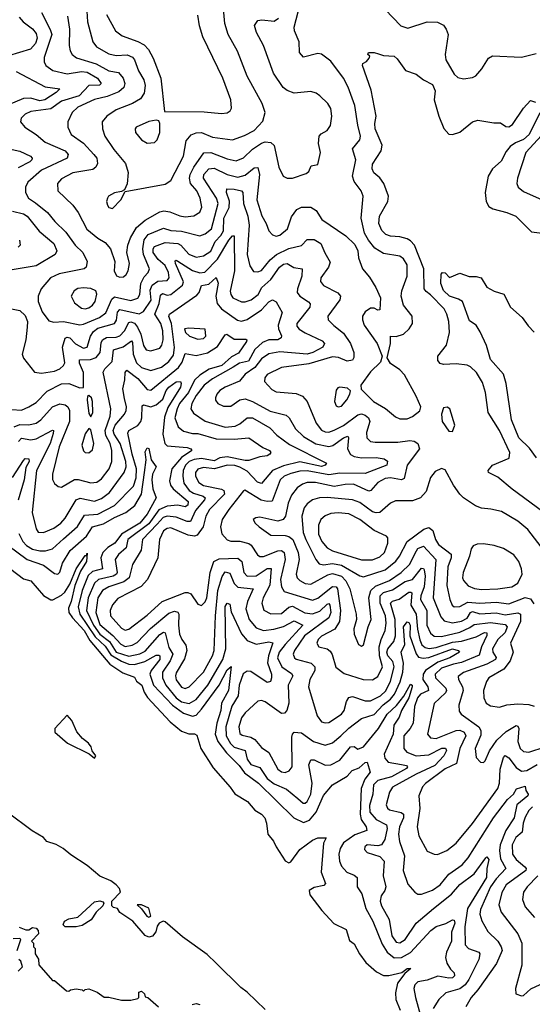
# Model space of a CAD drawing. Extents: x 1933546 to 2138868, y 524910 to 667279.
# Tile 290 of 466: x 2033794 to 2036614, y 623048 to 628466. Entities that reach past the tile are written whole.
import ezdxf

# ---------------------------------------------------------------- set-up
doc = ezdxf.new("R2010")
doc.units = 0

msp = doc.modelspace()

# ---------------------------------------------------------------- linework, layer by layer
at = {"layer": '0CON10XD'}
for points in [[(2034305, 627427.5), (2034350, 627475), (2034375, 627520), (2034595, 627562), (2034625, 627581.4), (2034696.2, 627715), (2034709.7, 627800.3), (2034737.8, 627832.2), (2034765.9, 627844.1), (2034795, 627845.3), (2034855, 627820.7), (2034965.3, 627804.7), (2035031.8, 627828.2), (2035085, 627856.8), (2035131.6, 627908.4), (2035143.9, 627955), (2035128, 628005), (2035045.9, 628155.9), (2034992.6, 628292.6), (2034940.8, 628385), (2034922, 628445), (2034900, 628685)], [(2033913.6, 628505), (2033962.7, 628412.7), (2033970.2, 628385), (2033929.1, 628259.1), (2033928.5, 628235), (2033937.9, 628215), (2033976.1, 628186.1), (2034055, 628168.6), (2034135, 628180.4), (2034165, 628177.7), (2034223.1, 628145), (2034243.2, 628115), (2034234.2, 628105.8), (2034175, 628103.3), (2034122.3, 628047.7), (2034025, 628017.9), (2033964.9, 627975.1), (2033855, 627961.8), (2033825, 627946.2), (2033801.9, 627925), (2033798.6, 627905), (2033822.9, 627875), (2033884.7, 627834.7), (2033935, 627791.6), (2034044.4, 627745), (2034060.4, 627725), (2034055.2, 627704.8), (2033915, 627638.9), (2033838.7, 627571.3), (2033826.5, 627545), (2033826.7, 627515), (2033843.3, 627485), (2033881.7, 627458.3), (2033946.9, 627405), (2033987.1, 627355), (2034047.8, 627297.8), (2034098.8, 627225), (2034142.3, 627185), (2034165.4, 627135), (2034160.5, 627105), (2034149.2, 627095), (2034012.2, 627067.8), (2033963.9, 627046.1), (2033912.7, 626985), (2033896.5, 626945), (2033896.5, 626915), (2033918.7, 626858.7), (2033955, 626810), (2033982.5, 626802.5), (2034035, 626805.8), (2034125, 626786.9), (2034145, 626790), (2034232.9, 626827.1), (2034267.7, 626852.3), (2034301.7, 626928.3), (2034315, 626941.9), (2034405, 626920.4), (2034445, 626933.9), (2034455.5, 626954.5), (2034460.3, 627015), (2034479, 627051), (2034501.1, 627075), (2034508.1, 627095), (2034475.7, 627175), (2034470.9, 627205), (2034479.7, 627255), (2034500.9, 627285), (2034585, 627319), (2034626.5, 627306.5), (2034685, 627303.4), (2034785, 627276.9), (2034815, 627288.1), (2034848.9, 627315), (2034885.5, 627455), (2034876.7, 627485), (2034804.8, 627595), (2034807.8, 627615), (2034835.2, 627644.8), (2034865, 627649.4), (2034935, 627614.8), (2034995, 627600.4), (2035035, 627610.2), (2035085, 627651.8), (2035105, 627653.3), (2035113.8, 627613.8), (2035098.7, 627475), (2035126.8, 627386.8), (2035150, 627345), (2035165.6, 627305), (2035185, 627282), (2035205, 627275.7), (2035225, 627280), (2035266.9, 627315), (2035288.9, 627381.1), (2035318.7, 627421.3), (2035345.3, 627434.7), (2035395, 627433.8), (2035425.8, 627415.8), (2035457, 627367), (2035587.6, 627277.6), (2035638.3, 627228.3), (2035654.4, 627195), (2035658.6, 627155), (2035680, 627095), (2035718.8, 627048.8), (2035753, 626993), (2035779.2, 626935), (2035775, 626868.8), (2035765, 626867.5), (2035745, 626879.4), (2035725, 626878.6), (2035695, 626859.2), (2035680, 626835), (2035679.4, 626815), (2035689.5, 626785), (2035760.8, 626685), (2035787.5, 626615), (2035779.1, 626580.9), (2035725, 626527.8), (2035671.2, 626455), (2035672.7, 626432.7), (2035715, 626391.5), (2035741.1, 626365), (2035807, 626327), (2035860.8, 626280.8), (2035885, 626269.5), (2035925, 626270), (2035955, 626282.9), (2035995.5, 626314.5), (2036001.4, 626335), (2035975.8, 626395), (2035911.3, 626511.3), (2035885, 626538.6), (2035834, 626575), (2035816.2, 626605), (2035834.3, 626685), (2035834.4, 626725.6), (2035865, 626722.5), (2035905, 626736.2), (2035936.2, 626765), (2035956, 626795), (2035953.8, 626835), (2035905.5, 626895.5), (2035893.5, 626945), (2035896.4, 626975), (2035925.9, 627055), (2035925, 627118), (2035905, 627150.5), (2035885.2, 627165.2), (2035795, 627179.1), (2035748.3, 627208.3), (2035713.2, 627253.2), (2035691.9, 627291.9), (2035672, 627375), (2035684.6, 627495), (2035673.6, 627525), (2035634.7, 627575), (2035624.2, 627605), (2035643.1, 627695), (2035624.5, 627755), (2035664.6, 627805), (2035669.1, 627825), (2035654.2, 627885), (2035638.8, 627995), (2035601.2, 628095), (2035575.3, 628145), (2035505, 628237.8), (2035455, 628277.3), (2035435, 628280.4), (2035355, 628260.8), (2035334.3, 628285), (2035331.1, 628345), (2035306.7, 628405), (2035304.6, 628425), (2035347.5, 628595)], [(2034163.3, 628513.3), (2034167.2, 628455), (2034195.9, 628345), (2034216.5, 628316.5), (2034285, 628278.4), (2034325, 628269.3), (2034385, 628273.5), (2034415, 628260.3), (2034426.7, 628245), (2034448.1, 628185), (2034478, 628135), (2034484, 628105), (2034478.6, 628061.4), (2034458.3, 628031.7), (2034415, 628005.9), (2034325, 627969.6), (2034273.3, 627935), (2034247.5, 627905), (2034250.5, 627865), (2034263.1, 627825), (2034311.5, 627751.5), (2034376.4, 627675), (2034390.8, 627625), (2034386.4, 627563.6), (2034370, 627530), (2034355, 627520), (2034315, 627513.8), (2034282.5, 627495), (2034276.7, 627485), (2034271.2, 627465), (2034276.7, 627445), (2034285, 627432.5), (2034305, 627427.5)], [(2035805, 628522.9), (2035891.9, 628431.9), (2035929.3, 628419.3), (2036035, 628454.7), (2036092.4, 628452.4), (2036125.3, 628435.3), (2036140.5, 628415), (2036151.5, 628385), (2036134.4, 628275), (2036138.1, 628245), (2036185, 628166.7), (2036205, 628148.9), (2036235, 628141.1), (2036285, 628148.6), (2036302.7, 628157.3), (2036336.9, 628195), (2036372.5, 628255), (2036395, 628267.5), (2036555, 628260.6), (2036635, 628280.8)], [(2033790.5, 628480.5), (2033813.9, 628453.9), (2033865.1, 628415.1), (2033885, 628390), (2033890.2, 628365), (2033881.6, 628335), (2033852.8, 628305), (2033732.1, 628267.9)], [(2034060, 627905), (2034058.5, 627875), (2034077.5, 627835), (2034145, 627786.5), (2034202.8, 627725), (2034217.8, 627705), (2034221.6, 627675), (2034213.8, 627655), (2034197.2, 627642.8), (2034086.1, 627623.9), (2034025, 627591.2), (2034002.5, 627565), (2034003.6, 627525), (2034086.8, 627445), (2034115.4, 627405), (2034164.1, 627314.1), (2034224.4, 627264.4), (2034265, 627240), (2034293.1, 627205), (2034316.9, 627135), (2034314.4, 627085), (2034326.8, 627056.8), (2034345, 627048.6), (2034365, 627051.4), (2034380.8, 627065), (2034391.1, 627085), (2034397.8, 627125), (2034384.5, 627185), (2034390, 627225), (2034404.4, 627265.6), (2034437.1, 627322.9), (2034485, 627363.8), (2034565, 627408.8), (2034586.3, 627413.7), (2034619.5, 627409.5), (2034675, 627386.6), (2034705, 627381.9), (2034752.6, 627387.4), (2034785, 627406.7), (2034795.9, 627435), (2034787.5, 627485), (2034769.4, 627525), (2034734.3, 627565), (2034728.1, 627595), (2034731.9, 627615), (2034752.7, 627655), (2034806.6, 627733.4), (2034845, 627736.3), (2034935, 627700.2), (2034985, 627690.5), (2035025, 627705.7), (2035075.4, 627754.6), (2035125, 627787), (2035145, 627794.3), (2035175, 627791.2), (2035195, 627774.3), (2035220, 627655), (2035244.2, 627605), (2035265, 627594.4), (2035295, 627594.4), (2035370.3, 627619.7), (2035385, 627631.2), (2035398.3, 627661.7), (2035435, 627670), (2035448.6, 627735), (2035438.5, 627785), (2035441.9, 627825), (2035452, 627838), (2035485, 627856), (2035503.6, 627883.6), (2035512.2, 627935), (2035506.7, 627976.7), (2035490, 628005), (2035445, 628046.9), (2035425, 628061.4), (2035395, 628071.4), (2035305, 628062.5), (2035265, 628077.1), (2035244, 628094), (2035191.4, 628171.4), (2035134.7, 628324.7), (2035096.6, 628395), (2035086.5, 628435), (2035105, 628462.2), (2035126.1, 628466.1), (2035195, 628458.2), (2035218.8, 628475)], [(2034056.5, 628485), (2034067.6, 628415), (2034066.3, 628323.7), (2034072.1, 628295), (2034083.5, 628275), (2034107, 628257), (2034215, 628223.3), (2034285, 628185.7), (2034338.1, 628175), (2034364, 628145), (2034372.8, 628115), (2034367.3, 628092.7), (2034340.5, 628069.5), (2034275, 628044.4), (2034205, 628026.8), (2034115, 627984.7), (2034082.9, 627955), (2034060, 627905)], [(2034271.9, 628495), (2034321.8, 628405), (2034357.4, 628377.4), (2034445, 628346.5), (2034478.4, 628328.4), (2034502.7, 628302.7), (2034528.2, 628255), (2034571.2, 628145), (2034590.9, 627960.9), (2034809.3, 627959.3), (2034905, 627950)], [(2034905, 627950), (2034935, 627954.5), (2034952.5, 627965), (2034959.8, 627980.2), (2034956.7, 628025), (2034912.3, 628145), (2034801.3, 628371.3), (2034783.4, 628433.4), (2034775, 628491.2)], [(2036055, 626951.6), (2036029.7, 626969.7), (2036020, 626985), (2036017.2, 627095), (2035966.4, 627226.4), (2035945, 627249.7), (2035925, 627260.8), (2035885, 627271.9), (2035835, 627274.2), (2035808.5, 627285), (2035785.9, 627305.9), (2035770, 627345), (2035773.6, 627385), (2035818.9, 627465), (2035823.4, 627495), (2035796.6, 627565), (2035775, 627595.5), (2035743, 627623), (2035732.7, 627645), (2035735, 627672), (2035783.6, 627745), (2035788.7, 627775), (2035750.6, 627865), (2035748.2, 627895), (2035755.9, 627935.9), (2035728, 628078), (2035680, 628215), (2035682.5, 628225), (2035703, 628237), (2035717.5, 628255), (2035720, 628265), (2035710, 628275), (2035713.9, 628286.1), (2035744, 628286), (2035768.3, 628278.3), (2035795, 628269.2), (2035855, 628266), (2035871.7, 628251.7), (2035916.4, 628186.4), (2035975, 628166), (2036015.5, 628135.5), (2036065, 628110), (2036079.1, 628075), (2036074.5, 628025), (2036100.6, 627935), (2036127.3, 627867.3), (2036155, 627835.8), (2036175, 627834.4), (2036215, 627848.2), (2036285, 627904.3), (2036313.9, 627913.9), (2036401.7, 627898.3), (2036439.3, 627899.3), (2036469.3, 627879.3), (2036485, 627876.7), (2036505, 627890), (2036565, 627979.2), (2036605, 628021.2), (2036631.7, 628011.7)], [(2033775, 628181.3), (2033935, 628097.4), (2034015.6, 628085), (2033995.4, 628065), (2033933.1, 628025), (2033905, 628019.6), (2033855, 628033.8), (2033815, 628033.1), (2033732.5, 627997.5)], [(2036655, 627954), (2036596.8, 627835), (2036565, 627807.7), (2036521.1, 627788.9), (2036491.9, 627768.1), (2036469.8, 627740.2), (2036442.6, 627687.4), (2036395, 627645.4), (2036371.4, 627605), (2036354.7, 627515), (2036360.8, 627465), (2036375, 627438.6), (2036396.2, 627425), (2036474, 627405), (2036524.2, 627385), (2036609.1, 627299.1), (2036715, 627286.7)], [(2034495, 627787.1), (2034535, 627791.4), (2034550.8, 627805), (2034564.4, 627845), (2034565.6, 627895.6), (2034560, 627910), (2034544.2, 627914.2), (2034505, 627906.4), (2034435.8, 627875), (2034428.6, 627865), (2034431.9, 627845), (2034465, 627805.8), (2034495, 627787.1)], [(2036665, 627829.3), (2036579.1, 627735), (2036532.7, 627595), (2036528.9, 627565), (2036537.1, 627545), (2036565, 627520.5), (2036685, 627467.5)], [(2033675, 627768.2), (2033795, 627743.1), (2033853.1, 627715), (2033862.5, 627705), (2033861.8, 627695), (2033850.5, 627685), (2033785, 627651.9)], [(2033705, 626884.8), (2033795, 626865.3), (2033825, 626838.9), (2033837, 626805), (2033836.2, 626775), (2033828.8, 626705), (2033808.2, 626625), (2033815, 626603.5), (2033876.6, 626526.6), (2033915, 626520.3), (2033985, 626531.7), (2034014.4, 626545), (2034035, 626563.3), (2034041.8, 626578.2), (2034030.4, 626665), (2034045, 626714.6), (2034055, 626718.9), (2034069.2, 626715), (2034102, 626682), (2034145, 626659.2), (2034165, 626663.8), (2034184.1, 626725), (2034199.4, 626750.6), (2034225, 626769), (2034315.2, 626794.8), (2034326.8, 626813.2), (2034332.5, 626857.5), (2034345, 626871.7), (2034451.7, 626848.3), (2034475, 626859.7), (2034517.1, 626922.9), (2034512, 626978), (2034523.1, 627005), (2034555, 627027.1), (2034605, 627031.3), (2034616.3, 627045), (2034613.1, 627075), (2034595, 627114), (2034556.5, 627146.5), (2034528.8, 627185), (2034528.2, 627205), (2034535, 627218.8), (2034595, 627240), (2034664.3, 627234.3), (2034680.9, 627225), (2034725, 627176.3), (2034765, 627158.9), (2034805, 627167.3), (2034845, 627193.4), (2034869.7, 627245), (2034901.5, 627278.5), (2034915.2, 627305), (2034918, 627375), (2034947.4, 627432.6), (2034948.4, 627468.4), (2034932.8, 627515), (2034933.9, 627536.1), (2034975, 627534.4), (2035014.1, 627524.1), (2035021.1, 627515), (2035024.8, 627455), (2035050.2, 627385), (2035057.2, 627335), (2035045.2, 627175), (2035061.1, 627111.1), (2035081.3, 627081.3), (2035105, 627079.4), (2035125, 627085.9), (2035172.5, 627145), (2035206.2, 627175), (2035275, 627207.2), (2035345, 627224.6), (2035375, 627256.5), (2035415, 627255.8), (2035450.8, 627235), (2035472.7, 627182.7), (2035502.7, 627132.7), (2035492.7, 627105), (2035450.9, 627045), (2035449.1, 627025), (2035465, 627003.5), (2035545, 626963.5), (2035560, 626945), (2035555.3, 626925), (2035490, 626835), (2035490.6, 626815), (2035523.2, 626783.2), (2035575, 626742.1), (2035613.9, 626685), (2035631.8, 626635), (2035632.4, 626607.6), (2035625, 626592.9), (2035595, 626587.5), (2035547.8, 626607.8), (2035515, 626611.2), (2035385, 626572), (2035235, 626553.2), (2035155, 626513.3), (2035143.1, 626495), (2035140.9, 626475), (2035181.1, 626431.1), (2035205, 626418.5), (2035315, 626410), (2035349.4, 626395), (2035375, 626364.4), (2035425, 626245.5), (2035455, 626207.5), (2035475, 626197.9), (2035495, 626196.6), (2035525, 626206.6), (2035575, 626233.8), (2035655, 626292.7), (2035675, 626296.9), (2035695, 626290.6), (2035713.9, 626275), (2035720.3, 626255), (2035702.6, 626195), (2035703.8, 626165), (2035724.2, 626145), (2035748.9, 626141.1), (2035875, 626141.9), (2035940.8, 626150.8), (2035965, 626146.9), (2035984.7, 626134.7), (2035993.1, 626105), (2035926.2, 626015), (2035908.8, 625941.2), (2035895, 625934.7), (2035835, 625945.9), (2035805, 625941.6), (2035765, 625918.8), (2035725.2, 625874.8), (2035715, 625872.1), (2035630.5, 625910.5), (2035585, 625909.4), (2035525, 625897.3), (2035420.8, 625919.2), (2035375, 625918.7), (2035349.8, 625910.2), (2035320.5, 625889.5), (2035290.2, 625849.8), (2035272, 625805), (2035256.9, 625735), (2035243.8, 625716.2), (2035215, 625706.8), (2035115, 625727.9), (2035092.5, 625725), (2035078.8, 625715), (2035088.8, 625695), (2035111.1, 625675), (2035175, 625630), (2035255, 625627.8), (2035275, 625622.3), (2035296.1, 625605), (2035326.9, 625535), (2035332.2, 625495), (2035314.7, 625415), (2035320.4, 625395), (2035335, 625379.6), (2035365, 625364.1), (2035395, 625360.3), (2035489.4, 625410.6), (2035515, 625418.1), (2035564.3, 625404.3), (2035589.1, 625379.1), (2035611, 625335), (2035645.5, 625195), (2035646.4, 625165), (2035633.1, 625115), (2035634.6, 625084.6), (2035657.9, 625027.9), (2035675, 625018), (2035685, 625026.7), (2035710.4, 625125), (2035727.8, 625165), (2035715.6, 625285), (2035725.9, 625325), (2035750.8, 625349.2), (2035829, 625381), (2035892.5, 625425), (2035940.5, 625469.5), (2035969, 625531), (2035983.8, 625556.2), (2036015, 625569.4), (2036082.8, 625495), (2036069.5, 625285), (2036110.5, 625180.5), (2036128.8, 625158.8), (2036175, 625147.2), (2036225, 625156.1), (2036255, 625173.3), (2036273.7, 625205), (2036285, 625209.1), (2036325, 625196.5), (2036415, 625201.9), (2036465, 625192.2), (2036535, 625202.4), (2036550, 625195), (2036548.7, 625155), (2036494.3, 625035), (2036508.4, 624985), (2036491.8, 624938.2), (2036457.7, 624892.3), (2036374.6, 624845), (2036361.8, 624825), (2036345.6, 624775.6), (2036347.3, 624735), (2036360.8, 624705), (2036385, 624690), (2036432.9, 624682.9), (2036474.6, 624695.4), (2036535, 624701.1), (2036595, 624697.5), (2036625, 624689.4)], [(2033755, 627413.3), (2033815, 627397.8), (2033835, 627385.9), (2033902.2, 627302.2), (2033982.8, 627235), (2033998.9, 627195), (2033990, 627175), (2033885, 627112.3), (2033663.8, 627075)], [(2034696.2, 627023.8), (2034651, 627125), (2034650, 627140), (2034655, 627143.6), (2034665, 627138.3), (2034745, 627086), (2034785.9, 627074.1), (2034813.2, 627076.8), (2034881.6, 627148.4), (2034945, 627252.7), (2034965, 627277.5), (2034975, 627277.5), (2034976.3, 627085), (2034953, 626973), (2034955, 626954.2), (2034966.2, 626936.2), (2035015, 626914.2), (2035035, 626913.7), (2035067.3, 626925), (2035105.7, 626954.3), (2035127.1, 626992.9), (2035175, 627035.7), (2035223.3, 627105), (2035245, 627120.2), (2035265, 627124.6), (2035302.6, 627102.6), (2035348.9, 627095), (2035346.1, 627055), (2035321.8, 626985), (2035321.2, 626965), (2035335, 626944.6), (2035383.1, 626913.1), (2035392.3, 626902.3), (2035390.7, 626885), (2035319.3, 626795), (2035319.1, 626779.1), (2035332.6, 626762.6), (2035365, 626742.6), (2035458.7, 626698.7), (2035470.5, 626685), (2035461.5, 626665), (2035406.2, 626635), (2035375, 626626.2), (2035225, 626638.6), (2035165, 626628.3), (2035125, 626599.3), (2035087.2, 626552.8), (2035035.3, 626515), (2035003.6, 626476.4), (2034925, 626444.1), (2034895.4, 626425), (2034878.5, 626405), (2034871.2, 626385), (2034872.2, 626372.2), (2034884.4, 626355), (2034915, 626339.6), (2034955, 626340), (2035005.7, 626374.3), (2035035, 626379.1), (2035075, 626365.2), (2035172.5, 626312.5), (2035259.7, 626289.7), (2035277.1, 626275), (2035310.8, 626215), (2035355, 626173.2), (2035422.6, 626132.6), (2035495, 626117.5), (2035517, 626123), (2035575, 626165.2), (2035598.8, 626175), (2035603.1, 626165), (2035596.7, 626105), (2035615, 626074.2), (2035635, 626063), (2035675, 626055.2), (2035755, 626056.6), (2035800.1, 626050.1), (2035817.1, 626037.1), (2035813.5, 626015), (2035695, 625969.6), (2035555, 625970.5), (2035495, 625961.4), (2035375, 625984.1), (2035335, 625982), (2035285, 625968.8), (2035249.2, 625955), (2035227.9, 625935), (2035183.4, 625816.6), (2035155.7, 625814.3), (2035122.9, 625822.9), (2035033.4, 625876.6), (2035025, 625874.3), (2034945, 625770.7), (2034908.2, 625715), (2034899.3, 625675), (2034906.6, 625636.6), (2034935, 625604.4), (2034956.7, 625596.7), (2035005, 625597.3), (2035055, 625584.7), (2035068.2, 625575), (2035102.1, 625522.1), (2035115, 625512), (2035135, 625512.3), (2035215, 625544.2), (2035235, 625544.8), (2035249.5, 625535), (2035254.1, 625495), (2035229.7, 625385), (2035235.2, 625345.2), (2035249.5, 625319.5), (2035405, 625272.5), (2035435, 625282.8), (2035515, 625347), (2035534.8, 625344.8), (2035543.1, 625335), (2035559.2, 625215), (2035553.7, 625155), (2035527.9, 625112.1), (2035455, 625074.6), (2035436.8, 625055), (2035429.2, 625035), (2035440.8, 625015), (2035485, 625004.6), (2035502, 624992), (2035513.3, 624973.3), (2035533.3, 624903.3), (2035578.8, 624868.8), (2035684.6, 624835.4), (2035735, 624833.3), (2035765, 624852.1), (2035790.2, 624905), (2035773.5, 624965), (2035772.1, 625015), (2035782.1, 625055), (2035805.4, 625104.6), (2035809.6, 625145), (2035805.9, 625185), (2035777.4, 625255), (2035777, 625295), (2035795.8, 625314.2), (2035845, 625328), (2035915, 625374.5), (2035955, 625386.5), (2036005, 625447.8), (2036015, 625446.7), (2036019.4, 625439.4), (2036024.3, 625405), (2036018.7, 625345), (2036000.6, 625295), (2035999.3, 625275), (2036034.8, 625215), (2036033.5, 625135), (2036055, 625090.4), (2036075, 625074.3), (2036115, 625071.4), (2036215, 625095.9), (2036271.3, 625121.3), (2036295, 625138.1), (2036385, 625149.3), (2036465, 625138.4), (2036475.4, 625125), (2036464.9, 625095), (2036424.8, 625055), (2036395.7, 625005), (2036396.4, 624985), (2036416.2, 624956.2), (2036411.9, 624945), (2036365, 624919.7), (2036235, 624874.7), (2036207.3, 624852.7), (2036207.5, 624835), (2036230, 624795), (2036233.9, 624775), (2036210.3, 624695), (2036211.8, 624661.8), (2036223.5, 624645), (2036319.3, 624575), (2036332, 624555), (2036330.7, 624529.3), (2036300.6, 624455), (2036305, 624406.7), (2036330, 624380), (2036345, 624378.8), (2036355, 624388), (2036377.9, 624442.1), (2036418.8, 624501.2), (2036471.2, 624548.8), (2036525, 624581.5), (2036535, 624578.5), (2036540.8, 624565), (2036534.4, 624495), (2036548.2, 624455), (2036565, 624440), (2036594.7, 624434.7), (2036685, 624465.2)], [(2033793.4, 627253.4), (2033796.4, 627225), (2033785.8, 627214.2)], [(2033764.6, 626225.4), (2033795, 626239.3), (2033845, 626236.7), (2033885, 626246.2), (2033911.2, 626265), (2033975, 626336.6), (2034015, 626352.2), (2034045, 626346.9), (2034058.8, 626335), (2034068.1, 626315), (2034069, 626255), (2034012.3, 626115), (2033974.8, 625965.2), (2033975.3, 625935.3), (2033985, 625914.3), (2034005, 625896.9), (2034025, 625894.5), (2034095, 625935.9), (2034116.2, 625936.2), (2034185, 625917.4), (2034219, 625921), (2034245, 625940), (2034286.5, 625995), (2034301.7, 626035), (2034302, 626095), (2034291.8, 626135), (2034268.3, 626178.3), (2034264.7, 626205), (2034291.4, 626285), (2034296.4, 626325), (2034254.2, 626525.8), (2034262.1, 626545), (2034303.8, 626586.2), (2034310.8, 626649.2), (2034364.2, 626665.8), (2034408.7, 626698.7), (2034415, 626690), (2034419.1, 626625), (2034437.7, 626577.7), (2034465, 626553.2), (2034515, 626536.2), (2034573.6, 626555), (2034615, 626584.8), (2034640.5, 626619.5), (2034645, 626663.3), (2034628.5, 626795), (2034615, 626832.5), (2034618.1, 626845), (2034769.4, 626950.6), (2034781.3, 626965), (2034795, 627003.3), (2034835, 627010.8), (2034875, 627048.1), (2034886.6, 627016.6), (2034873.2, 626945), (2034880.4, 626905), (2034905.3, 626875), (2034992.6, 626812.6), (2035015, 626807), (2035045, 626816.2), (2035125, 626869.3), (2035165, 626912.8), (2035185, 626925.4), (2035205, 626914.4), (2035237.7, 626855), (2035215.8, 626785), (2035218.1, 626765), (2035235, 626726.7), (2035231.9, 626715), (2035215.2, 626704.8), (2035165, 626704.5), (2035129.7, 626690.3), (2035088.5, 626651.5), (2035053.6, 626586.4), (2035003, 626577), (2034968.4, 626555), (2034855, 626489.8), (2034809, 626455), (2034765, 626398.4), (2034740.6, 626355), (2034735.9, 626325), (2034750.8, 626300.8), (2034815, 626257.4), (2034925, 626223.3), (2034979.9, 626230.1), (2035005, 626241.7), (2035045, 626274.7), (2035075, 626274.8), (2035170.8, 626220.8), (2035209.4, 626179.4), (2035277.8, 626127.8), (2035482, 626025), (2035474.5, 626015), (2035455, 626007.4), (2035335, 626032.4), (2035245, 626011.5), (2035185.2, 625985), (2035125, 625913.8), (2035102.2, 625922.2), (2035045, 625982.6), (2035005, 626004.6), (2034977.8, 626012.2), (2034935, 626015.8), (2034865.9, 625994.1), (2034805, 626002.4), (2034775, 625992.4), (2034761.9, 625975), (2034760.5, 625955), (2034779, 625919), (2034805, 625903.5), (2034905, 625882), (2034916.6, 625875), (2034921.1, 625855), (2034838.5, 625771.5), (2034818, 625735), (2034803, 625675), (2034770.6, 625629.4), (2034755, 625624.3), (2034720.6, 625630.6), (2034625, 625669.4), (2034605, 625665.7), (2034585, 625652.7), (2034562.9, 625605), (2034554.7, 625505), (2034496.7, 625385), (2034462.8, 625347.2), (2034335, 625281.2), (2034304.1, 625245.9), (2034291.6, 625215), (2034294.7, 625185), (2034355, 625117.5), (2034375, 625106.1), (2034395, 625111.8), (2034495, 625189.5), (2034577.7, 625265), (2034705, 625313.5), (2034720, 625315), (2034735, 625307.7), (2034775, 625249.2), (2034795, 625242), (2034815, 625262.5), (2034824.2, 625285), (2034841.6, 625425), (2034862.4, 625485), (2034891, 625499), (2034995, 625502.6), (2035017.2, 625485), (2035026.7, 625425), (2035045, 625404.8), (2035095, 625406.7), (2035155, 625445.6), (2035176.8, 625446.8), (2035170.8, 625355), (2035133.8, 625285), (2035126.3, 625255), (2035137.5, 625217.5), (2035175, 625195.9), (2035235, 625199.5), (2035275, 625234), (2035295, 625239), (2035362.4, 625202.4), (2035405, 625197.6), (2035445, 625212.1), (2035485, 625249.1), (2035495, 625253.1), (2035500.3, 625245), (2035505.1, 625205), (2035495, 625174.2), (2035360.4, 625075), (2035305.8, 624995), (2035298.4, 624975), (2035305.2, 624955.2), (2035315, 624947.8), (2035397.1, 624925), (2035418.2, 624905), (2035418.6, 624885), (2035390.5, 624835), (2035383.4, 624795), (2035431.2, 624635), (2035455, 624602.7), (2035475, 624596.2), (2035495, 624598.2), (2035565.4, 624645), (2035579.2, 624665), (2035591.2, 624715), (2035605, 624737.1), (2035625, 624741.6), (2035695, 624717.6), (2035725, 624717.8), (2035778.4, 624745), (2035807.8, 624772.2), (2035835, 624825.4), (2035854.3, 624905), (2035846.8, 624935), (2035820.4, 624965), (2035813.6, 624985), (2035819.3, 625005), (2035852.5, 625045), (2035861.1, 625075), (2035859.4, 625165), (2035834.1, 625255), (2035844.4, 625265.6), (2035881.9, 625278.1), (2035935, 625315.6), (2035946.8, 625316.8), (2035951.5, 625311.5), (2035946.9, 625245), (2035976.2, 625195), (2035982.4, 625112.4), (2035995, 625053.6), (2036006.8, 625026.8), (2036025, 625011.5), (2036046.5, 625006.5), (2036085, 625011.9), (2036175, 625041.6), (2036225, 625046.8), (2036305, 625070), (2036351.4, 625095), (2036365, 625092.9), (2036365, 625077.1), (2036334.1, 625015.9), (2036321.4, 624968.6), (2036225, 624929.1), (2036180.3, 624919.7), (2036115, 624897.7), (2036079.3, 624865), (2036082.2, 624845), (2036137.9, 624787.9), (2036142.8, 624775), (2036137.6, 624762.4), (2036075, 624704.2), (2036037.1, 624535), (2036053.7, 624513.7), (2036085, 624511.2), (2036195, 624554.4), (2036215, 624556.5), (2036239.7, 624545), (2036248, 624525), (2036215.9, 624455), (2036197.5, 624372.5), (2036135, 624343.7), (2036026.4, 624263.6), (2036009.7, 624245), (2035989.2, 624195), (2035995.2, 624125), (2035981.3, 624025), (2035989.2, 623975), (2036035, 623890), (2036075, 623874.4), (2036093.3, 623873.3), (2036144.7, 623895.3), (2036196.2, 623935), (2036285, 624042.3), (2036424.8, 624235), (2036432.9, 624265), (2036437.9, 624342.1), (2036455, 624406.9), (2036465, 624417.7), (2036485, 624403.8), (2036525, 624350.3), (2036555, 624331.7), (2036585, 624335.2), (2036641.7, 624368.3)], [(2036637.7, 626055), (2036598.3, 626108.3), (2036540.7, 626165), (2036499.1, 626265), (2036470.5, 626465), (2036455.6, 626515), (2036385, 626596), (2036363, 626673), (2036328, 626748), (2036305.4, 626785.4), (2036269.6, 626809.6), (2036230.8, 626915), (2036208.8, 626928.8), (2036159.2, 626945), (2036125, 626976), (2036111.8, 627015), (2036113.6, 627066.4), (2036120, 627075), (2036135, 627072.5), (2036158.3, 627048.3), (2036215, 627071.2), (2036266.4, 627053.6), (2036305, 627053.8), (2036332.5, 627045), (2036365, 626994), (2036405, 626972), (2036457.5, 626955), (2036494.3, 626885), (2036558.3, 626828.3), (2036591.3, 626781.3), (2036625, 626747.1)], [(2033751.3, 626321.3), (2033805, 626317.3), (2033845, 626335.9), (2033885, 626360.3), (2033945, 626421.2), (2034025, 626461.7), (2034065, 626463.7), (2034125, 626440), (2034145, 626442.5), (2034145.9, 626525), (2034123.5, 626576.5), (2034122.5, 626595), (2034183, 626597), (2034215, 626606.7), (2034236.7, 626635), (2034241.7, 626688.3), (2034248.9, 626705), (2034272.1, 626717.9), (2034325, 626720), (2034345, 626727.1), (2034371.3, 626755), (2034395, 626800.8), (2034405, 626803.3), (2034425, 626795.6), (2034442.3, 626775), (2034461.3, 626735), (2034475, 626673.3), (2034490.3, 626650.3), (2034515, 626644.1), (2034565, 626659.6), (2034575.6, 626674.4), (2034584, 626705), (2034581.3, 626755), (2034570.6, 626795), (2034537.3, 626845), (2034561, 626905), (2034569.2, 626950.8), (2034580.7, 626959.3), (2034605, 626951.3), (2034625, 626954.4), (2034690.4, 627005), (2034696.2, 627023.8)], [(2034155, 626875.3), (2034175, 626881), (2034195.3, 626895), (2034209.4, 626915), (2034219.1, 626955), (2034213.4, 626973.4), (2034185, 626987.3), (2034145, 626991.3), (2034115, 626987.3), (2034094.4, 626975), (2034077.8, 626945), (2034095, 626908.1), (2034135, 626878.9), (2034155, 626875.3)], [(2036669.9, 625759.9), (2036503.3, 625883.3), (2036425, 625948.9), (2036374, 625975), (2036371.4, 625985), (2036395.7, 626015), (2036486.9, 626053.1), (2036490.8, 626085), (2036434.2, 626205), (2036371.3, 626305), (2036356.9, 626415), (2036339.6, 626469.6), (2036307.9, 626525), (2036275, 626555.5), (2036255, 626565.5), (2036195, 626571.8), (2036125, 626568), (2036106.7, 626575), (2036095, 626590), (2036094.2, 626615), (2036142.7, 626675), (2036158.7, 626745), (2036154.2, 626805), (2036144.2, 626845), (2036129.2, 626875), (2036055, 626951.6)], [(2033788.3, 626145), (2033805, 626164.3), (2033855, 626153.9), (2033885, 626159.6), (2033975, 626208.2), (2033980, 626205), (2033979.2, 626189.1), (2033961.2, 626135), (2033886.3, 625985), (2033863.5, 625755), (2033884.6, 625665), (2033896.8, 625646.8), (2033925, 625644), (2033982.3, 625667.7), (2034020, 625695), (2034045, 625723.1), (2034105.4, 625825), (2034126.2, 625833.8), (2034205, 625817), (2034245, 625831.6), (2034289.2, 625865), (2034368.9, 625975), (2034379.6, 626005), (2034377.3, 626035), (2034347.8, 626135), (2034314.6, 626185), (2034309.1, 626205), (2034319.3, 626235), (2034370.8, 626295), (2034380.8, 626315), (2034382.6, 626335), (2034371, 626381), (2034361.2, 626435), (2034372.8, 626485), (2034374.2, 626525), (2034383, 626537), (2034445, 626491), (2034495, 626432.1), (2034515, 626427.4), (2034667.5, 626552.5), (2034688.1, 626581.9), (2034705, 626629.6), (2034765, 626619.3), (2034826.7, 626633.4), (2034882.5, 626667.5), (2034925, 626732.9), (2034934.3, 626735.7), (2034975, 626708.9), (2035038.7, 626708.7), (2035044.4, 626705), (2035042, 626695), (2034998.3, 626631.7), (2034959.1, 626610.9), (2034906.9, 626563.1), (2034837.2, 626542.8), (2034785, 626510.5), (2034756.8, 626483.2), (2034723.1, 626415), (2034674.1, 626355), (2034660.7, 626325), (2034648.1, 626275), (2034666.4, 626226.4), (2034695, 626202.5), (2034745, 626188.4), (2034775, 626188.7), (2034875, 626160), (2034975, 626157.1), (2035055, 626166.1), (2035132.3, 626112.3), (2035168.1, 626095), (2035175.5, 626085), (2035171.1, 626075), (2035155, 626065.5), (2035115, 626060.4), (2035055, 626040.6), (2035035, 626040), (2034935, 626061.6), (2034895.3, 626055), (2034865, 626039.1), (2034795, 626050.7), (2034754.1, 626045.9), (2034727.1, 626035), (2034706.6, 626015), (2034693, 625985), (2034691, 625955), (2034698, 625915), (2034726, 625876), (2034751.2, 625861.2), (2034804.1, 625844.1), (2034814.2, 625835), (2034810.3, 625825), (2034762.1, 625765), (2034734.5, 625705.5), (2034716, 625704), (2034655, 625728.1), (2034605, 625734.3), (2034583.1, 625726.9), (2034549.7, 625690.3), (2034470.2, 625605), (2034463.1, 625546.9), (2034415, 625468.9), (2034396, 625395), (2034367.3, 625372.7), (2034283.9, 625346.1), (2034250, 625325), (2034224.5, 625285), (2034212.9, 625205), (2034235, 625138.6), (2034307.1, 625077.1), (2034349.9, 625029.9), (2034375, 625017.8), (2034412.2, 625025), (2034440.1, 625039.9), (2034513.1, 625116.9), (2034615, 625201.3), (2034645, 625211.3), (2034665, 625206.8), (2034670, 625195), (2034667, 625135), (2034673.9, 625085), (2034685.9, 625055), (2034707.9, 625025), (2034714.3, 624995), (2034701.5, 624948.5), (2034655, 624872.9), (2034651, 624855), (2034655, 624833.6), (2034685, 624792.6), (2034705, 624786.8), (2034725.8, 624794.2), (2034805, 624875.9), (2034855.6, 624965), (2034864.1, 624995.9), (2034872, 625185), (2034884.9, 625325.1), (2034907.2, 625402.8), (2034925, 625427.2), (2034951, 625421), (2034974.3, 625364.3), (2034994, 625344), (2035079.1, 625335), (2035046.6, 625265), (2035038.5, 625225), (2035056.1, 625165), (2035095, 625119.1), (2035135, 625105.7), (2035192.4, 625112.4), (2035245, 625127.7), (2035305, 625159), (2035352, 625135), (2035255, 625028.3), (2035220.9, 624985), (2035211.8, 624955), (2035237, 624905), (2035289.1, 624869.1), (2035296.3, 624856.3), (2035271.7, 624805), (2035274.1, 624705), (2035264.7, 624665.3), (2035250.3, 624649.7), (2035235, 624648.5), (2035145, 624712.1), (2035125, 624719.1), (2035105, 624716.7), (2035035, 624652.5), (2035015.3, 624625), (2035000.5, 624575), (2035005, 624538.9), (2035018.4, 624528.4), (2035065, 624517.5), (2035088.2, 624505), (2035125, 624461.1), (2035165, 624434.5), (2035215, 624341.9), (2035235, 624327.9), (2035255, 624323.8), (2035277.6, 624332.4), (2035292.3, 624355), (2035291.6, 624518.4), (2035294.8, 624535.2), (2035304.7, 624545.3), (2035345, 624541.3), (2035410.5, 624495), (2035475, 624474.7), (2035515, 624486.5), (2035560.8, 624525), (2035605, 624567.9), (2035675, 624620), (2035745, 624642.5), (2035794.6, 624695.4), (2035835, 624726.9), (2035856.4, 624755), (2035887.9, 624822.1), (2035902.3, 624875), (2035906.3, 624925), (2035892.5, 624985), (2035912.3, 625027.7), (2035904.9, 625125), (2035925, 625152.2), (2035935, 625149.5), (2035942.1, 625135), (2035939.7, 625075), (2035975, 624977.6), (2035989.1, 624959.1), (2036013.2, 624953.2), (2036045, 624957), (2036175, 625004.8), (2036205.6, 624995), (2036214.2, 624985), (2036161.2, 624955), (2036095, 624930.5), (2036026.5, 624885), (2036014.2, 624865), (2036011.9, 624835), (2036039.2, 624795), (2036043.4, 624775), (2035999.6, 624755), (2035982.3, 624735), (2035966.7, 624686.7), (2035958.3, 624595), (2035941.6, 624565), (2035907.8, 624525), (2035906.6, 624455), (2035924.5, 624435), (2035975, 624414.9), (2036045, 624420.3), (2036116.7, 624456.7), (2036137.5, 624457.5), (2036142.9, 624445), (2036128.3, 624415), (2036077.2, 624362.7), (2035975, 624314.8), (2035845, 624243.5), (2035827.8, 624215), (2035809.4, 624145), (2035817, 624127), (2035828.6, 624118.6), (2035893.3, 624103.3), (2035905.3, 624095), (2035904.8, 624075), (2035883.8, 624025), (2035877.7, 623985), (2035883.4, 623943.4), (2035911.2, 623865), (2035904.2, 623785), (2035930.1, 623710.1), (2035968, 623665)], [(2034775, 626708.8), (2034805, 626711.5), (2034817.5, 626725), (2034815, 626762.5), (2034725, 626768.6), (2034701.2, 626765), (2034706.7, 626745), (2034728.1, 626725), (2034775, 626708.8)], [(2033788.8, 625638.8), (2033811.1, 625595), (2033832.3, 625572.3), (2033865, 625553.4), (2033905, 625543.8), (2033936.6, 625543.4), (2033975, 625554.2), (2034035, 625609.3), (2034112.4, 625677.6), (2034149.9, 625740.1), (2034225, 625744.5), (2034315, 625792.6), (2034420.7, 625899.3), (2034435.7, 625945), (2034436.7, 625995), (2034412.4, 626075), (2034388.8, 626191.2), (2034395, 626206.2), (2034445, 626233.1), (2034460.6, 626255), (2034466.7, 626275), (2034468.5, 626341.5), (2034475, 626346), (2034515, 626335.2), (2034545, 626346.7), (2034581.8, 626378.2), (2034600.7, 626425), (2034615, 626444), (2034655, 626474.3), (2034679.1, 626475), (2034682.9, 626465), (2034678.1, 626445), (2034608.6, 626331.4), (2034590.2, 626279.8), (2034581.9, 626185), (2034593.2, 626135), (2034605, 626121.5), (2034715, 626111.8), (2034736.4, 626105), (2034741.8, 626095), (2034685, 626058), (2034631.1, 625995), (2034618.2, 625928.2), (2034624.2, 625905), (2034639.3, 625885), (2034720.3, 625815), (2034719.2, 625795), (2034705, 625784.8), (2034665, 625795.2), (2034605, 625788.6), (2034560.1, 625769.9), (2034505, 625691.7), (2034389.7, 625605), (2034379.5, 625560.5), (2034337.5, 625522.5), (2034320.3, 625495), (2034330.2, 625425), (2034326.1, 625415), (2034309.1, 625405), (2034228.2, 625385), (2034205.2, 625365), (2034170.1, 625285), (2034161.8, 625215), (2034199.4, 625135), (2034235.6, 625085.6), (2034288.9, 625045), (2034325, 624986), (2034395, 624964), (2034455, 624977.1), (2034485, 624991.3), (2034565, 625082.9), (2034585, 625096.3), (2034595, 625091.5), (2034615, 625011.2), (2034636.4, 624975), (2034621.3, 624938.7), (2034580, 624875), (2034579.3, 624845), (2034599.1, 624805), (2034654.2, 624735), (2034685, 624712.3), (2034725.7, 624704.3), (2034764.9, 624725.1), (2034829.5, 624805), (2034912.6, 624945), (2034929, 625005), (2034925, 625238), (2034935, 625255.9), (2034950.1, 625250.1), (2034958.5, 625208.5), (2035015, 625086.2), (2035045, 625049.8), (2035095, 625030), (2035165, 625042), (2035186.7, 625036.7), (2035162.7, 624965), (2035156.8, 624926.8), (2035178.6, 624865), (2035179.5, 624845), (2035174.5, 624825), (2035155, 624819.5), (2035065, 624879.3), (2035045, 624880.6), (2035023.5, 624866.5), (2035001.1, 624805), (2034996.3, 624745), (2034960.9, 624689.1), (2034927.6, 624575), (2034930.3, 624525), (2034954, 624484), (2034973.5, 624463.5), (2035035, 624445.3), (2035045, 624397.1), (2035065, 624367.4), (2035115, 624351.9), (2035155, 624290.8), (2035195, 624262.2), (2035261.2, 624231.2), (2035325, 624180), (2035354.3, 624155), (2035365, 624155.5), (2035375.9, 624165), (2035395.6, 624205), (2035403, 624265), (2035385.8, 624365), (2035395, 624393.3), (2035415, 624394), (2035475, 624364.8), (2035505, 624366.4), (2035555, 624391.6), (2035615, 624464.7), (2035635, 624467.1), (2035655, 624452), (2035685, 624464.8), (2035769, 624565), (2035815.8, 624645), (2035867.4, 624692.6), (2035906.7, 624743.3), (2035945, 624810), (2035953.8, 624805), (2035953.3, 624795), (2035935.6, 624735), (2035894.9, 624665.1), (2035881.2, 624628.8), (2035852.1, 624585), (2035849, 624535), (2035799.4, 624425), (2035803, 624403), (2035820.8, 624380.8), (2035895, 624367.7), (2035922, 624362), (2035928.5, 624355), (2035921.9, 624345), (2035839.4, 624300.6), (2035765, 624279.2), (2035740.9, 624255), (2035736.3, 624205), (2035718.2, 624141.8), (2035720.5, 624105), (2035754.7, 624065), (2035812.3, 624035), (2035815.5, 624015), (2035803.3, 623955), (2035785, 623926.1), (2035765, 623919.3), (2035705, 623925.3), (2035693.6, 623915), (2035690.3, 623900.3), (2035705, 623883.5), (2035775, 623860.9), (2035798.9, 623835), (2035793.1, 623755), (2035809.3, 623695), (2035803.8, 623675), (2035783.3, 623645), (2035777.2, 623615), (2035785, 623589.4), (2035826.7, 623515), (2035842.2, 623425), (2035865, 623390.4), (2035885, 623386), (2035915, 623404.7), (2035975.9, 623495), (2036070, 623575), (2036169.8, 623655), (2036215, 623707.1), (2036294.4, 623765.6), (2036358.1, 623855), (2036365, 623860.5), (2036375.2, 623845), (2036363.7, 623795), (2036361.4, 623745), (2036258.6, 623575), (2036242.5, 623475), (2036244.7, 623374.8), (2036262.5, 623355), (2036320, 623335), (2036326.2, 623325), (2036319.7, 623295), (2036265.2, 623185), (2036244.2, 623155.8), (2036215, 623133.2), (2036138.9, 623111.1), (2036100.8, 623075), (2036069.3, 623025)], [(2034185, 626280), (2034195.8, 626304.2), (2034195.5, 626364.5), (2034189.4, 626385), (2034175, 626398.8), (2034166.4, 626393.6), (2034165.8, 626375), (2034175, 626300), (2034185, 626280)], [(2035546.1, 626336.1), (2035565, 626340), (2035594.3, 626375), (2035610.8, 626405), (2035613.6, 626423.6), (2035598.3, 626438.3), (2035555, 626444), (2035545, 626441.2), (2035535, 626427.5), (2035525.9, 626365.9), (2035535, 626341.2), (2035546.1, 626336.1)], [(2036175, 626200), (2036188.8, 626235), (2036160, 626325), (2036145, 626333.3), (2036125, 626330), (2036114, 626295), (2036118.8, 626255), (2036155, 626202.5), (2036175, 626200)], [(2034175, 626082.5), (2034195, 626100), (2034201.5, 626135), (2034185, 626210), (2034175, 626217.5), (2034155, 626186.7), (2034136.9, 626125), (2034145, 626093.8), (2034155, 626084.2), (2034175, 626082.5)], [(2033728.1, 625575), (2033835, 625496), (2033924.5, 625465), (2033985, 625419.5), (2034004.4, 625415.6), (2034014.6, 625425.4), (2034030.3, 625475), (2034071.4, 625545), (2034161.7, 625625), (2034195, 625675.7), (2034255, 625691.4), (2034315, 625727.2), (2034378.7, 625755), (2034427.2, 625792.8), (2034464.9, 625855), (2034481.7, 625975), (2034490, 626045), (2034485, 626087.5), (2034495, 626111.2), (2034505, 626106.2), (2034516.7, 626045), (2034544.2, 626005), (2034524.7, 625965.3), (2034521.2, 625935), (2034526.2, 625885), (2034545.9, 625835), (2034494.9, 625745), (2034455.9, 625695), (2034355, 625634.9), (2034316.9, 625585), (2034278.7, 625561.3), (2034252, 625535), (2034240.5, 625505), (2034250, 625445), (2034195, 625430.1), (2034171.5, 625408.5), (2034137.7, 625325), (2034116, 625235), (2034124.4, 625195), (2034210, 625070), (2034265, 625019.3), (2034295, 624971), (2034355, 624937)], [(2033755, 625947), (2033815, 626041.3), (2033825, 626050.7), (2033845, 626048.9), (2033846.7, 626035), (2033828.2, 626001.8), (2033818.3, 625935), (2033785, 625822.9)], [(2036662.9, 625565), (2036590.1, 625660.1), (2036535, 625706.5), (2036445, 625760), (2036386.4, 625773.6), (2036335, 625777.5), (2036301.5, 625791.5), (2036235, 625834.3), (2036215, 625855.8), (2036180.8, 625905), (2036135, 625990), (2036115, 625996), (2036079.3, 625980.7), (2036055, 625947.5), (2036029.6, 625870.4), (2035998.5, 625835), (2035955, 625818.2), (2035861.2, 625818.8), (2035835, 625805.6), (2035775, 625754.1), (2035755, 625752.1), (2035735, 625758.6), (2035665, 625808.6), (2035625, 625824.3), (2035485, 625836.7), (2035444.4, 625835.6), (2035405, 625823.5), (2035375, 625802.3), (2035359.6, 625780.4), (2035346.9, 625735), (2035354.4, 625645), (2035368.1, 625605), (2035422.6, 625495), (2035442.1, 625472.1), (2035465, 625466.8), (2035515, 625473), (2035565.3, 625465.3), (2035665, 625405.8), (2035685, 625400.5), (2035805, 625438.7), (2035863, 625487), (2035883.9, 625515), (2035925.4, 625594.6), (2036016.9, 625663.1), (2036045, 625671.1), (2036067, 625655), (2036081.6, 625605), (2036098, 625578), (2036168.3, 625525), (2036168.8, 625505), (2036150, 625455), (2036143.4, 625353.4), (2036160.6, 625275), (2036174.1, 625245), (2036185, 625236.2), (2036215, 625236.6), (2036259.9, 625260.1), (2036325, 625255.5), (2036415, 625261.3), (2036485, 625251.9), (2036575, 625285.9), (2036605, 625280.2), (2036621.8, 625251.8)], [(2035735, 625493.5), (2035775, 625510.2), (2035801.2, 625535), (2035820.4, 625585), (2035819.1, 625615), (2035812.9, 625625), (2035745, 625655.7), (2035665, 625715.2), (2035605, 625747), (2035547, 625753), (2035505, 625749.1), (2035474.5, 625735.5), (2035450.4, 625715), (2035438.1, 625685), (2035438.7, 625635), (2035455.7, 625595), (2035485, 625560.3), (2035515, 625542.6), (2035675, 625494.8), (2035735, 625493.5)], [(2036335, 625331), (2036425, 625334.3), (2036501.2, 625345), (2036534.1, 625365.9), (2036557.9, 625415), (2036555.5, 625445), (2036540.9, 625485), (2036512.3, 625522.3), (2036455, 625556.2), (2036405, 625572.2), (2036345, 625581.1), (2036310.7, 625579.3), (2036288.9, 625571.1), (2036278.1, 625555), (2036268.9, 625515), (2036233.8, 625425), (2036230.3, 625395), (2036235, 625380.5), (2036260.9, 625350.9), (2036296.8, 625336.8), (2036335, 625331)], [(2033745, 625442.2), (2033815, 625390), (2033855, 625377.5), (2033925, 625297.5), (2033965, 625273.3), (2033976.4, 625273.6), (2034025, 625298.7), (2034043.1, 625316.9), (2034069.9, 625360.1), (2034104.2, 625445), (2034155, 625517.1), (2034162.5, 625517.5), (2034165, 625530), (2034161.5, 625485), (2034129.3, 625430.7), (2034098.2, 625351.9), (2034078.3, 625265), (2034062, 625228), (2034064.3, 625204.3), (2034085, 625174), (2034148.9, 625105), (2034180.5, 625050.5), (2034289.9, 624919.9), (2034361.7, 624871.7), (2034425, 624848.6), (2034436.1, 624826.1), (2034465.8, 624805), (2034478.8, 624765), (2034496.7, 624736.7), (2034622, 624602), (2034685, 624552), (2034725, 624537.1), (2034756.2, 624536.2), (2034768.3, 624528.3), (2034791.2, 624455), (2034858.7, 624348.7), (2034952.8, 624242.8), (2034977, 624207), (2035048, 624165), (2035087.3, 624117.3), (2035125, 624093.8), (2035142, 624075), (2035152, 624045), (2035158.6, 623985), (2035191.4, 623945), (2035204.6, 623914.6), (2035255, 623837.1), (2035275, 623827.1), (2035285, 623832.5), (2035335, 623900), (2035405, 623950.6), (2035435, 623964.2), (2035480, 623965), (2035465.5, 623934.5), (2035452.4, 623775), (2035477, 623713), (2035468.1, 623701.9), (2035415, 623690.9), (2035387.5, 623675), (2035390.2, 623650.2), (2035455.8, 623565), (2035522.4, 623492.4), (2035590, 623460), (2035608.3, 623398.3), (2035635, 623380), (2035663.8, 623325), (2035698.8, 623278.8), (2035757.6, 623227.6), (2035795, 623207.3), (2035825, 623206), (2035897.1, 623222.9), (2035926.7, 623245), (2035946.2, 623245), (2035912.1, 623217.9), (2035873.5, 623165), (2035862.1, 623112.1), (2035864.3, 623075), (2035886.7, 623015)], [(2034355, 624937), (2034395, 624919.6), (2034425, 624917.9), (2034483.3, 624935), (2034545, 624968.9), (2034559.7, 624969.7), (2034565.2, 624965), (2034565.4, 624945), (2034517.7, 624885), (2034509.3, 624865), (2034530, 624805), (2034635, 624693.7), (2034695, 624650.3), (2034745, 624633.7), (2034765, 624639.6), (2034795, 624671.6), (2034892.4, 624805), (2034935, 624888.8), (2034957, 624907), (2034942.5, 624775), (2034905.2, 624705.2), (2034900.2, 624665), (2034878.3, 624595), (2034870.3, 624535), (2034883.4, 624493.4), (2034931.6, 624431.5), (2035001.7, 624361.7), (2035031.5, 624321.5), (2035108.6, 624265), (2035302.4, 624075), (2035355, 624049), (2035388.6, 624061.4), (2035425, 624104.7), (2035465, 624197.5), (2035514.4, 624255), (2035595, 624303.3), (2035623.3, 624335), (2035661.2, 624348.8), (2035695, 624378.9), (2035705, 624381.2), (2035721.5, 624325), (2035693.3, 624286.7), (2035673.7, 624235), (2035667.5, 624095), (2035673.2, 624065), (2035700.8, 624025), (2035704.6, 624005.4), (2035638.8, 623981.2), (2035575, 623936.6), (2035558.1, 623905), (2035550.8, 623875), (2035553.7, 623835), (2035565, 623807.8), (2035594.4, 623774.4), (2035635, 623758.5), (2035650, 623745), (2035651.5, 623695), (2035676.1, 623656.1), (2035698.5, 623575), (2035736.5, 623505), (2035788.5, 623378.5), (2035815.5, 623335.5), (2035855, 623303.3), (2035895, 623305.2), (2035945, 623332.8), (2036055.5, 623454.5), (2036085, 623476.7), (2036137.7, 623492.3), (2036175, 623513.6), (2036185, 623510.8), (2036187.5, 623495), (2036170, 623445), (2036168.9, 623395), (2036142.7, 623335), (2036136.9, 623305), (2036144.8, 623274.8), (2036165, 623240.6), (2036185, 623221.4), (2036186.9, 623205), (2036175.8, 623194.2), (2036155, 623191.5), (2036095, 623203.3), (2036035, 623181.2), (2035985, 623172.5), (2035968.7, 623155), (2035961.6, 623135), (2035971.3, 623085), (2036020.4, 622905)], [(2034205, 624403.3), (2034212.5, 624415), (2034193, 624443), (2034186.7, 624465), (2034173.3, 624485), (2034140.3, 624510.3), (2034107.7, 624547.7), (2034080.7, 624610.7), (2034055, 624640), (2033986.7, 624565), (2033987.5, 624545), (2034057.5, 624485), (2034177, 624427), (2034205, 624403.3)], [(2035968, 623665), (2035985, 623654.4), (2036004.5, 623654.5), (2036065, 623676.1), (2036107.9, 623705), (2036155, 623763.6), (2036228.4, 623815), (2036261.2, 623855), (2036401.4, 624075), (2036477, 624175), (2036510, 624205), (2036526.9, 624233.1), (2036575, 624248), (2036579.5, 624225), (2036592.2, 624205), (2036589.5, 624195), (2036530, 624145), (2036513.8, 624075), (2036468.1, 624005), (2036438.2, 623925), (2036434.5, 623895), (2036439.4, 623849.4), (2036468.4, 623795), (2036415, 623739), (2036384.8, 623695), (2036329.3, 623570.7), (2036325.3, 623545), (2036336.8, 623506.8), (2036368.8, 623448.8), (2036425.3, 623395), (2036443.3, 623365), (2036447.9, 623345), (2036417.2, 623272.8), (2036315, 623127.9), (2036277.3, 623085), (2036249.1, 623035)], [(2036616.1, 624133.9), (2036594.8, 624115), (2036575, 624078.2), (2036563.3, 624045), (2036558.1, 623995), (2036523.8, 623966.2), (2036503.4, 623925), (2036504.8, 623875), (2036525.8, 623845), (2036573.1, 623805), (2036580.3, 623795), (2036577.8, 623785), (2036471.2, 623705), (2036447.1, 623662.9), (2036429.5, 623595), (2036442.8, 623555), (2036535, 623436.7), (2036556.4, 623385), (2036557.3, 623262.7), (2036521.2, 623135), (2036523.3, 623105), (2036554.1, 623094.1), (2036565, 623096.2), (2036606.5, 623133.5), (2036705, 623180)], [(2035145, 623019.1), (2035046.2, 623115), (2035010.5, 623140.5), (2034874.8, 623274.8), (2034825, 623322.9), (2034690.3, 623420.3), (2034595, 623502.5), (2034584, 623506), (2034561.2, 623495), (2034551.2, 623478.8), (2034543.9, 623446.1), (2034525, 623422.5), (2034505, 623417.5), (2034485, 623427.5), (2034416.4, 623506.4), (2034345, 623552.5), (2034332.5, 623575), (2034310.9, 623580.9), (2034300.6, 623590.6), (2034301.5, 623615), (2034348.9, 623665), (2034343.3, 623685), (2034325, 623705.4), (2034295, 623726.9), (2034235, 623753.5), (2034165, 623811.3), (2034075, 623870), (2034032.9, 623905), (2033995, 623927.1), (2033943.6, 623943.6), (2033925, 623966.9), (2033863.5, 624003.5), (2033725.6, 624105.6)], [(2036644.6, 623755.4), (2036585.4, 623695), (2036566.1, 623665), (2036560, 623625), (2036575.4, 623585), (2036626.2, 623526.2)], [(2034105, 623474.3), (2034044.4, 623474.4), (2034034.2, 623485), (2034040, 623505), (2034065, 623519.2), (2034115, 623527.5), (2034205, 623612.7), (2034235, 623618.2), (2034252.5, 623612.5), (2034256.7, 623605), (2034250.9, 623589.1), (2034215, 623555.8), (2034187, 623513), (2034138.5, 623481.5), (2034105, 623474.3)], [(2034505, 623526.7), (2034515, 623533.3), (2034505, 623576.9), (2034465, 623595.8), (2034440, 623595), (2034463.9, 623573.9), (2034492.9, 623532.9), (2034505, 623526.7)], [(2033791.7, 623471.7), (2033828.3, 623458.3), (2033845, 623457.5), (2033865, 623470), (2033885, 623466.7), (2033896.7, 623455), (2033897.5, 623435), (2033860, 623395), (2033870, 623385), (2033870, 623365), (2033880, 623355), (2033880, 623325), (2033897, 623297), (2033900, 623265), (2033975, 623180), (2033985, 623180), (2034051.7, 623121.7), (2034065, 623120), (2034073, 623127), (2034105, 623132.5), (2034137.5, 623127.5), (2034145, 623120), (2034155, 623130), (2034175, 623132.5), (2034220, 623115), (2034258.3, 623088.3), (2034285, 623087.5), (2034355, 623070), (2034405, 623070), (2034445, 623080), (2034450, 623085), (2034450, 623115), (2034465, 623120), (2034480, 623105), (2034485, 623090), (2034500, 623085), (2034557.5, 623035)], [(2033780, 623345), (2033800, 623405), (2033795, 623410), (2033758.3, 623408.3)], [(2033785, 623230), (2033810, 623255), (2033800, 623285), (2033790, 623295)], [(2034743, 623047), (2034765, 623052.5), (2034785, 623046.7)]]:
    msp.add_lwpolyline(points, dxfattribs=at)

doc.saveas('drawing.dxf')
